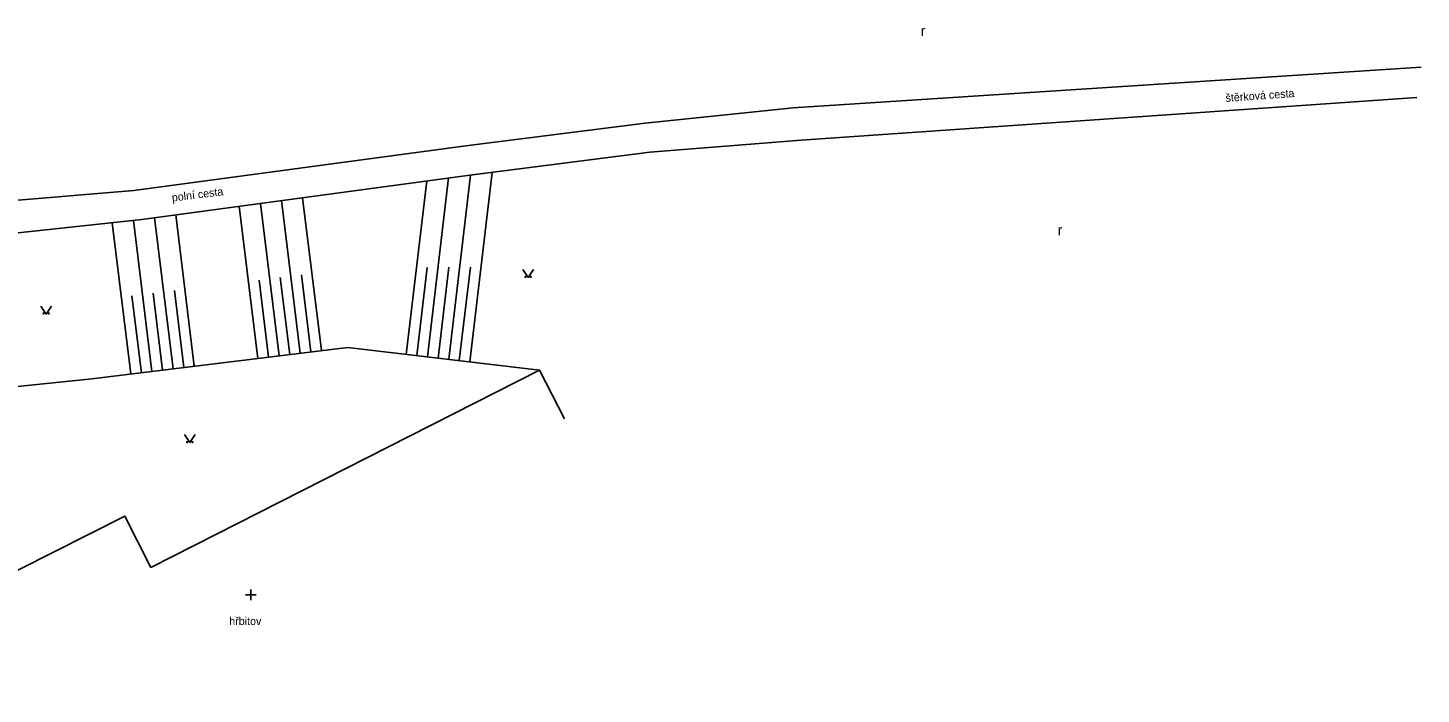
# Model space of a CAD drawing. Extents: x -584400 to -581602, y -1210894 to -1208793.
# Drawn here: x -582245.9 to -582115.4, y -1209059.4 to -1208996.9 of the extents above; entities that cross this region are included whole.
import ezdxf

# ---------------------------------------------------------------- set-up
doc = ezdxf.new("R2010")
doc.units = 0
for name, color, linetype in [('POMOC_POPIS', 7, 'Continuous'), ('ROZHRANÍ_PLOCH', 7, 'Continuous'), ('VÝŠKOPIS', 7, 'Continuous'), ('ZN_DOPLŇKOVÉ', 7, 'Continuous'), ('ZN_KULTUR', 7, 'Continuous')]:
    doc.layers.add(name, color=color, linetype=linetype)

msp = doc.modelspace()

# ---------------------------------------------------------------- linework, layer by layer
at = {"layer": 'ROZHRANÍ_PLOCH'}
for points in [[(-582115.36, -1209000.62), (-582174.2, -1209004.42), (-582188.05, -1209005.87), (-582204.87, -1209008), (-582235.96, -1209012.17), (-582247.93, -1209013.18), (-582285.28, -1209015.45), (-582290.51, -1209016.2)], [(-582115.77, -1209003.45), (-582173.46, -1209007.45), (-582187.63, -1209008.6), (-582204.25, -1209010.7), (-582235.23, -1209014.9), (-582247.68, -1209016.23), (-582284.4, -1209018.26), (-582290.48, -1209019.05)]]:
    msp.add_lwpolyline(points, dxfattribs=at)
at = {"layer": 'VÝŠKOPIS'}
for points in [[(-582208.46, -1209027.77), (-582206.48, -1209011)], [(-582206.47, -1209028), (-582204.43, -1209010.74)], [(-582204.48, -1209028.24), (-582202.39, -1209010.48)], [(-582210.44, -1209027.54), (-582208.52, -1209011.26)], [(-582224.34, -1209027.92), (-582226.09, -1209013.66)], [(-582222.36, -1209027.68), (-582224.11, -1209013.39)], [(-582220.37, -1209027.44), (-582222.12, -1209013.12)], [(-582218.39, -1209027.19), (-582220.15, -1209012.86)], [(-582234.27, -1209029.14), (-582236, -1209014.98)], [(-582232.28, -1209028.9), (-582234.02, -1209014.74)], [(-582230.3, -1209028.65), (-582232.03, -1209014.47)], [(-582236.25, -1209029.38), (-582238, -1209015.2)], [(-582221.36, -1209027.56), (-582222.25, -1209020.34)], [(-582219.38, -1209027.31), (-582220.27, -1209020.09)], [(-582209.45, -1209027.65), (-582208.48, -1209019.39)], [(-582207.46, -1209027.89), (-582206.46, -1209019.38)], [(-582205.48, -1209028.12), (-582204.44, -1209019.36)], [(-582231.29, -1209028.78), (-582232.17, -1209021.57)], [(-582223.35, -1209027.8), (-582224.24, -1209020.58)], [(-582235.26, -1209029.26), (-582236.14, -1209022.07)], [(-582233.28, -1209029.02), (-582234.16, -1209021.82)]]:
    msp.add_lwpolyline(points, dxfattribs=at)
at = {"layer": 'ZN_DOPLŇKOVÉ'}
for points in [[(-582247.68, -1209016.23), (-582257.16, -1209027.22), (-582259.02, -1209038.22), (-582256.55, -1209041.48), (-582257.15, -1209037.05), (-582255.98, -1209031.48), (-582239.89, -1209029.83), (-582215.92, -1209026.89), (-582197.95, -1209029.01)], [(-582269.88, -1209059.4), (-582236.82, -1209042.71), (-582234.36, -1209047.51), (-582197.95, -1209029.01), (-582195.63, -1209033.58)]]:
    msp.add_lwpolyline(points, dxfattribs=at)
at = {"layer": 'ZN_KULTUR'}
for p, q in [((-582225.5, -1209050.09), (-582224.5, -1209050.09)), ((-582225, -1209050.59), (-582225, -1209049.59))]:
    msp.add_line(p, q, dxfattribs=at)
for points in [[(-582199.52, -1209019.58), (-582199.02, -1209020.33), (-582198.52, -1209019.58)], [(-582244.67, -1209023.01), (-582244.17, -1209023.76), (-582243.67, -1209023.01)], [(-582231.22, -1209035.07), (-582230.72, -1209035.82), (-582230.22, -1209035.07)]]:
    msp.add_lwpolyline(points, dxfattribs=at)
for centre in [(-582199.27, -1209020.28), (-582198.77, -1209020.28), (-582244.42, -1209023.71), (-582243.92, -1209023.71), (-582230.97, -1209035.77), (-582230.47, -1209035.77)]:
    msp.add_circle(centre, 0.05, dxfattribs=at)

# ---------------------------------------------------------------- texts
at = {"layer": 'POMOC_POPIS'}
for s, rotation, p in [('štěrková cesta', 4.0984, (-582133.66, -1209003.88)), ('polní cesta', 7.2413, (-582232.36, -1209013.23))]:
    msp.add_text(s, height=0.75, rotation=rotation, dxfattribs=at).set_placement(p)
msp.add_text('hřbitov', height=0.75, dxfattribs=at).set_placement((-582227.03, -1209052.92))
at = {"layer": 'ZN_KULTUR'}
for p in [(-582162.25, -1208997.71), (-582149.42, -1209016.38)]:
    msp.add_text('r', height=1, dxfattribs=at).set_placement(p)

doc.saveas('drawing.dxf')
